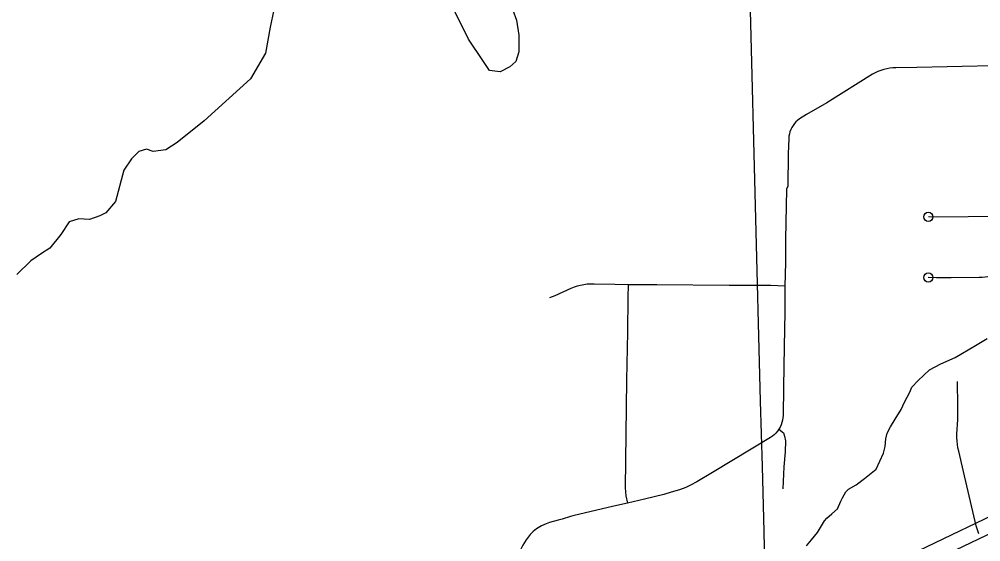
# Model space of a CAD drawing. Extents: x -19 to 366, y -4 to 359.
# Drawn here: x 148.706 to 149.699, y 186.203 to 186.743 of the extents above; entities that cross this region are included whole.
import ezdxf

# ---------------------------------------------------------------- set-up
doc = ezdxf.new("R2010")
doc.units = 0
for name, color, linetype in [('Level 19', 7, 'Continuous'), ('Level 33', 7, 'Continuous'), ('Level 35', 7, 'Continuous'), ('Level 60', 7, 'Continuous')]:
    doc.layers.add(name, color=color, linetype=linetype)

msp = doc.modelspace()

# ---------------------------------------------------------------- linework, layer by layer
at = {"layer": 'Level 19'}
for points in [[(149.40237, 186.08435), (149.45076, 186.10726), (149.48075, 186.12111), (149.62623, 186.19012), (149.73698, 186.24318), (149.74864, 186.249), (149.76143, 186.25504), (149.77684, 186.26255), (149.79676, 186.27258), (149.81671, 186.28286), (149.86137, 186.30675), (149.92648, 186.34256), (149.99969, 186.38254), (150.03075, 186.39974), (150.0592, 186.41688)], [(150.06751, 186.40309), (150.03881, 186.38579), (150.00745, 186.36843), (149.93421, 186.32844), (149.86904, 186.2926), (149.8242, 186.26861), (149.80407, 186.25823), (149.78399, 186.24813), (149.7684, 186.24052), (149.75567, 186.23451), (149.74405, 186.22872), (149.63316, 186.17559), (149.48757, 186.10653), (149.45758, 186.09268), (149.40926, 186.0698)]]:
    msp.add_lwpolyline(points, dxfattribs=at)
at = {"layer": 'Level 33'}
for points in [[(149.72652, 186.69536), (149.66406, 186.69411), (149.63275, 186.69326), (149.6113, 186.693), (149.60811, 186.69289), (149.60494, 186.69257), (149.60179, 186.69205), (149.59868, 186.69133), (149.59563, 186.69041), (149.59263, 186.68929), (149.58971, 186.68799), (149.58689, 186.68651), (149.53972, 186.65695), (149.51879, 186.64487), (149.51149, 186.64024), (149.50964, 186.63877), (149.50791, 186.63713), (149.50633, 186.63535), (149.50494, 186.63343), (149.5037, 186.6314), (149.50265, 186.62926), (149.5018, 186.62705), (149.50115, 186.62476), (149.5007, 186.62242), (149.50046, 186.62006), (149.49994, 186.60426), (149.49943, 186.57062), (149.49828, 186.56779), (149.49733, 186.51561), (149.49705, 186.49186), (149.49648, 186.46741)], [(149.71759, 186.53926), (149.65433, 186.53857), (149.64477, 186.53901)], [(149.72888, 186.48869), (149.72019, 186.48242), (149.71755, 186.48099), (149.71485, 186.47974), (149.71203, 186.47869), (149.70917, 186.47783), (149.70625, 186.47717), (149.70328, 186.47671), (149.70031, 186.47646), (149.6973, 186.47641), (149.66837, 186.47618), (149.65307, 186.47612), (149.64472, 186.47636)], [(149.33452, 186.46866), (149.321, 186.4692), (149.29939, 186.46962), (149.29589, 186.46959), (149.29241, 186.46935), (149.28894, 186.46891), (149.28553, 186.46826), (149.28214, 186.46742), (149.27881, 186.46637), (149.27556, 186.46514), (149.25905, 186.45727), (149.25335, 186.45527)], [(149.33452, 186.46866), (149.33419, 186.45584), (149.33384, 186.41983), (149.33296, 186.37015), (149.33145, 186.25898), (149.33179, 186.25491), (149.33236, 186.25086), (149.33396, 186.24315)], [(149.49648, 186.46741), (149.48218, 186.46792), (149.43912, 186.46814), (149.36414, 186.46884), (149.33452, 186.46866)], [(149.49648, 186.46741), (149.49638, 186.44044), (149.4959, 186.40504)], [(149.4959, 186.40504), (149.49517, 186.36299), (149.49464, 186.33383), (149.49446, 186.33132), (149.49403, 186.32883), (149.49342, 186.32639), (149.49257, 186.32402), (149.49152, 186.32173), (149.49026, 186.31954)], [(149.697, 186.21152), (149.69407, 186.21971), (149.68119, 186.2759), (149.67606, 186.29701), (149.6753, 186.30042), (149.67475, 186.30388), (149.6744, 186.30736), (149.67425, 186.31086), (149.67431, 186.31435), (149.67507, 186.32948), (149.67513, 186.3434), (149.67477, 186.36894)], [(149.49026, 186.31954), (149.48888, 186.31751), (149.4873, 186.31561), (149.48555, 186.31386), (149.48368, 186.31226), (149.48166, 186.31083), (149.42171, 186.2748), (149.40555, 186.26534)], [(149.49026, 186.31954), (149.49499, 186.3159), (149.49628, 186.31238), (149.49703, 186.30764), (149.49679, 186.29609), (149.49548, 186.28051), (149.49438, 186.25789)], [(149.40555, 186.26534), (149.3992, 186.26176), (149.39408, 186.25944), (149.38778, 186.25702), (149.37924, 186.25438)], [(149.37924, 186.25438), (149.37163, 186.25215), (149.35155, 186.2472), (149.33396, 186.24315)], [(149.33396, 186.24315), (149.32001, 186.24015), (149.27735, 186.22993), (149.27507, 186.2292)], [(149.27507, 186.2292), (149.26665, 186.22649), (149.2623, 186.22562), (149.25338, 186.22303), (149.24984, 186.22185), (149.24512, 186.21956), (149.24005, 186.21646), (149.23639, 186.21373), (149.23336, 186.21061), (149.22914, 186.20507), (149.22593, 186.19984), (149.22393, 186.19558), (149.22078, 186.18753), (149.2199, 186.18388), (149.21914, 186.17902), (149.21861, 186.17056), (149.21869, 186.14488), (149.21853, 186.13362)]]:
    msp.add_lwpolyline(points, dxfattribs=at)
for centre in [(149.64477, 186.53901), (149.64472, 186.47636)]:
    msp.add_circle(centre, 0.00473, dxfattribs=at)
at = {"layer": 'Level 35'}
for points in [[(149.21172, 186.76312), (149.21946, 186.7422), (149.22178, 186.72671), (149.22178, 186.70967), (149.21868, 186.6996), (149.21249, 186.69418), (149.20243, 186.68876), (149.19159, 186.69031), (149.18539, 186.6996), (149.16991, 186.72284), (149.15598, 186.75073)], [(148.96863, 186.75305), (148.96476, 186.73523), (148.96012, 186.70812), (148.94463, 186.68179), (148.89663, 186.63841), (148.86877, 186.61595), (148.85715, 186.6082), (148.84399, 186.60665), (148.83702, 186.60898), (148.82928, 186.60665), (148.82154, 186.59891), (148.8138, 186.58729), (148.80528, 186.55475), (148.79522, 186.54314), (148.78903, 186.54004), (148.77819, 186.53616), (148.76735, 186.53694), (148.75729, 186.53384), (148.74877, 186.52067), (148.73716, 186.50673), (148.72864, 186.50131), (148.7178, 186.49356), (148.7031, 186.47962)], [(149.51904, 186.19917), (149.5242, 186.20536), (149.53009, 186.21271), (149.53739, 186.22503), (149.53998, 186.22775), (149.54518, 186.23204), (149.55074, 186.2371), (149.55435, 186.24516), (149.55616, 186.24862), (149.55943, 186.25477), (149.5624, 186.2575), (149.57024, 186.26223), (149.5788, 186.2685), (149.5907, 186.27827), (149.59828, 186.29477), (149.60002, 186.30165), (149.60098, 186.30965), (149.60236, 186.31538), (149.60563, 186.32191), (149.61037, 186.32999), (149.61658, 186.34001), (149.62019, 186.34768), (149.62565, 186.35768), (149.6278, 186.36305), (149.63408, 186.37003), (149.64595, 186.38093), (149.65753, 186.38727), (149.67253, 186.39369), (149.69344, 186.40593), (149.70538, 186.41342)]]:
    msp.add_lwpolyline(points, dxfattribs=at)
at = {"layer": 'Level 60'}
for points in [[(154.11585, 1.87092), (153.9063, 10.48743), (153.69602, 19.10409), (153.48501, 27.72087), (153.27327, 36.3378), (153.0608, 44.95486), (152.84759, 53.57206), (152.63366, 62.1894), (152.419, 70.80688), (152.20362, 79.42449), (151.98751, 88.04225), (151.77068, 96.66014), (151.55312, 105.27817), (151.33484, 113.89634), (151.11584, 122.51465), (150.89612, 131.13311), (150.67568, 139.7517), (150.45452, 148.37043), (150.23264, 156.98931), (150.01005, 165.60832), (149.78674, 174.22748), (149.56272, 182.84677), (149.33799, 191.46621), (149.11254, 200.0858), (148.88638, 208.70552), (148.65952, 217.32539), (148.43194, 225.9454), (148.20366, 234.56555), (147.97466, 243.18584), (147.74497, 251.80628), (147.51457, 260.42687), (147.28346, 269.04759), (147.05165, 277.66846), (146.81914, 286.28948), (146.58593, 294.91064), (146.35202, 303.53194), (146.11742, 312.15339), (145.88211, 320.77499), (145.64611, 329.39673), (145.40941, 338.01861), (145.17202, 346.64065)], [(0, 180.89994), (7.12284, 180.90436), (14.24566, 180.9176), (21.36847, 180.93968), (28.49124, 180.97058), (35.61397, 181.01031), (42.73664, 181.05888), (49.85925, 181.11627), (56.98178, 181.18249), (64.10422, 181.25754), (71.22656, 181.34142), (78.3488, 181.43413), (85.47091, 181.53567), (92.5929, 181.64603), (99.71474, 181.76523), (106.83643, 181.89325), (113.95795, 182.0301), (121.0793, 182.17578), (128.20046, 182.33029), (135.32143, 182.49362), (142.44218, 182.66579), (149.56272, 182.84677), (156.68303, 183.03659), (163.8031, 183.23523), (170.92291, 183.4427), (178.04247, 183.65899), (185.16175, 183.88411), (192.28074, 184.11805), (199.39944, 184.36082), (206.51784, 184.61242), (213.63591, 184.87283), (220.75366, 185.14207), (227.87107, 185.42014), (234.98813, 185.70702), (242.10483, 186.00273), (249.22115, 186.30726), (256.33709, 186.62061), (263.45264, 186.94279), (270.56779, 187.27378), (277.68251, 187.61359), (284.79682, 187.96222), (291.91068, 188.31967), (299.02409, 188.68594), (306.13705, 189.06103), (313.24954, 189.44494), (320.36154, 189.83766), (327.47305, 190.23919), (334.58406, 190.64954), (341.69455, 191.06871)]]:
    msp.add_spline(points, degree=3, dxfattribs=at)

doc.saveas('drawing.dxf')
